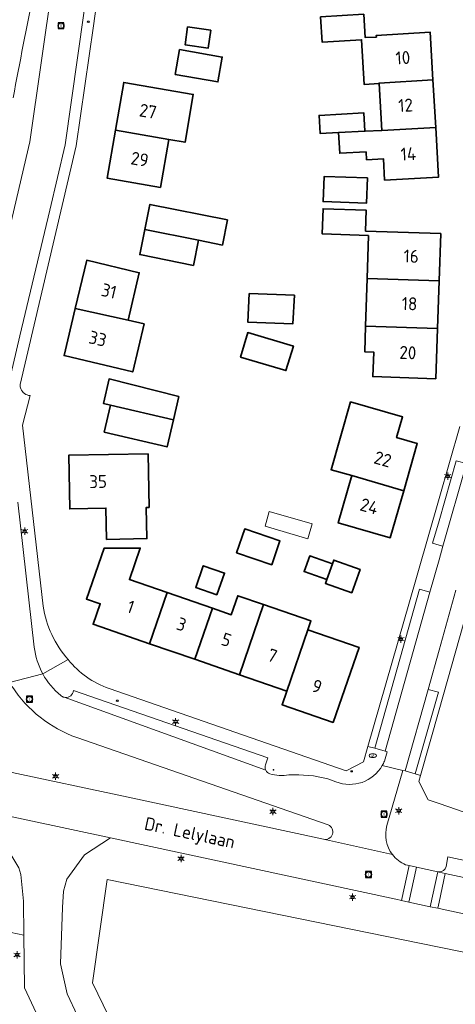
# Model space of a CAD drawing. Header units: metres. Extents: x 140853 to 145288, y 474558 to 480269.
# Tile 323 of 428: x 144942 to 145002, y 477914 to 478051. Entities that reach past the tile are written whole.
import ezdxf
from ezdxf.enums import TextEntityAlignment as Align
from ezdxf.lldxf.tags import DXFTag

# ---------------------------------------------------------------- set-up
doc = ezdxf.new("R2010")
doc.units = ezdxf.units.M
doc.header["$MEASUREMENT"] = 0
for name, color, linetype, lineweight in [('B-WE-GR-BEPLANTING_CULTUUR_BOSPLANTSOEN-G', 90, 'GR-PLANTSOEN', 18), ('B-WE-GR-GRAS_KRUIDENRIJK-G', 80, 'Continuous', 18), ('B-WE-KL-DATA_CAI-S', 90, 'KL-CAI-N', 18), ('B-WE-KL-ET_LS_OV_LICHTMAST-S', 190, 'Continuous', 18), ('B-WE-KL-WATER_BRANDLEIDING_PUT-S', 150, 'Continuous', 18), ('B-WE-KL-WATER_PUT-S', 170, 'Continuous', 18), ('B-WE-OG-BEBOUWING-G', 7, 'Continuous', 35), ('B-WE-OG-BEBOUWING_BIJGEBOUW-G', 7, 'Continuous', 18), ('B-WE-OG-BEBOUWING_HUISNUMMER-T18', 10, 'Continuous', 18), ('B-WE-OG-BEBOUWING_STRAATNAAM-T18', 10, 'Continuous', 18), ('B-WE-OG-TERREIN_ERF-G', 7, 'Continuous', 18), ('B-WE-RI-GWA_RIOOLPUT-S', 30, 'Continuous', 18), ('B-WE-VH-VERHARDING_ASFALT-G', 252, 'Continuous', 18), ('B-WE-VH-VERHARDING_BETONSTRAATSTEEN-G', 252, 'Continuous', 18), ('B-WE-VH-VERHARDING_TEGEL-G', 252, 'Continuous', 18), ('X-XX-XX-ALGEMEEN-S', 7, 'Continuous', 18)]:
    doc.layers.add(name, color=color, linetype=linetype, lineweight=lineweight)
doc.styles.add('NLCS-ISO', font='txt')
doc.styles.get("Standard").update_dxf_attribs({"font": 'arial.ttf'})
doc.linetypes.add('GR-PLANTSOEN', pattern='A,0,[179,NLCS.shx,S=2,R=0,X=0,Y=0],-4', length=4)
tags = doc.linetypes.add('KL-CAI-N', pattern='A,4,-1,[101,NLCS.shx,S=0.5,R=0,X=0,Y=0],-1,4,-1,["C",Standard,S=1,R=0,X=-0.25,Y=-0.5],-1.5', length=12.5).pattern_tags.tags
tags[18] = DXFTag(74, 10)

# ---------------------------------------------------------------- blocks, each defined once
blk = doc.blocks.new('SIE-WEG_AFVALBAK_TYPE_01')
for radius in [0.25, 0.156]:
    blk.add_circle((0, 0), radius)
blk = doc.blocks.new('SKL-DATA_TERREINKAST-SO')
for q in [(-0.2, 0.2), (0.2, 0.2)]:
    blk.add_line((0, -0.21), q)
at = {"flags": 128}
blk.add_lwpolyline([(0.63, 0.35), (-0.63, 0.35), (-0.63, -0.35), (0.63, -0.35)], close=True, dxfattribs=at)
at = {"style": 'NLCS-ISO'}
blk.add_attdef('TYPE', text='', height=0.35, dxfattribs=at).set_placement((-0.03, 0.69), align=Align.MIDDLE_CENTER)
blk = doc.blocks.new('B-SIE-WEG_LICHTMAST-SO')
at = {"ltscale": 0.1}
for p, q in [((-1.1, 0.63), (-2.19, 1.27)), ((0, 1.27), (0, 2.53)), ((1.1, 0.63), (2.19, 1.27)), ((-1.1, -0.63), (-2.19, -1.27)), ((0, -1.27), (0, -2.53)), ((1.1, -0.63), (2.19, -1.27))]:
    blk.add_line(p, q, dxfattribs=at)
at = {"flags": 128}
for points in [[(-1.16, 0.5), (1.16, 0.5)], [(-1.16, -0.5), (1.16, -0.5)]]:
    blk.add_lwpolyline(points, dxfattribs=at)
at = {"ltscale": 0.1}
blk.add_circle((0, 0), 1.27, dxfattribs=at)
at = {"style": 'NLCS-ISO'}
blk.add_attdef('TYPE', text='', height=1.8, dxfattribs=at).set_placement((0, 2.53), align=Align.BOTTOM_CENTER)
blk = doc.blocks.new('SRI-PUT_INSPECTIE-SO')
at = {"lineweight": -3, "flags": 128}
blk.add_lwpolyline([(-2, -2), (2, -2), (2, 2), (-2, 2)], close=True, dxfattribs=at)
at = {"lineweight": -3, "ltscale": 1.5}
blk.add_circle((0, 0), 2, dxfattribs=at)
at = {"ltscale": 0.1, "style": 'NLCS-ISO'}
blk.add_text('I', height=2.5, dxfattribs=at).set_placement((0, -0.01), align=Align.MIDDLE_CENTER)
blk = doc.blocks.new('SKL-WATERLEIDINGPUT-SO')
at = {"color": 0, "linetype": 'ByBlock', "lineweight": 18}
blk.add_ellipse((0, 0), major_axis=(2.5, 0), ratio=0.54, dxfattribs=at)
at = {"color": 0, "linetype": 'ByBlock', "lineweight": 18, "style": 'NLCS-ISO'}
blk.add_text('wl', height=1.8, dxfattribs=at).set_placement((0, 0), align=Align.MIDDLE_CENTER)
blk = doc.blocks.new('SIE-WEG_STRAATPOT_BRANDKRAAN-SO')
blk.add_ellipse((0, 0), major_axis=(-0.729, 0), ratio=0.685994)
at = {"style": 'NLCS-ISO'}
blk.add_text('BR', height=0.4, dxfattribs=at).set_placement((-0.3, -0.15))

msp = doc.modelspace()

# ---------------------------------------------------------------- linework, layer by layer
at = {"layer": 'B-WE-GR-BEPLANTING_CULTUUR_BOSPLANTSOEN-G', "ltscale": 0.2, "flags": 128}
msp.add_lwpolyline([(145000, 477922.458), (144953.888, 477931.834), (144951.868, 477917.506), (144958.501, 477903.824), (144974.14, 477903.771), (144973.673, 477912.45), (145000, 477912.374), (145036.543, 477912.268), (145036.863, 477914.011), (145020.074, 477918.376), (145000, 477922.458)], close=True, dxfattribs=at)
at = {"layer": 'B-WE-GR-GRAS_KRUIDENRIJK-G', "ltscale": 0.2, "flags": 128}
msp.add_lwpolyline([(144935.113, 478000), (144943.17, 478034.325), (144949.385, 478077.949), (144949.385, 478077.949, -0.0053286), (144949.726, 478081.893), (144949.726, 478081.893), (144949.971, 478085.256), (144948.68, 478085.32), (144947.971, 478079.04), (144947.971, 478079.04, -0.0049979), (144946.442, 478070.024), (144946.442, 478070.024, -0.0016842), (144943.735, 478055.133), (144943.735, 478055.133, 0.0064156), (144940.841, 478040.468)], format="xyb", dxfattribs=at)
for points in [[(144983.942, 477937.43, 0.907095), (144984.598, 477939.443), (144984.598, 477939.443), (144949.661, 477951.56), (144949.661, 477951.56, -0.1604799), (144940.684, 477958.635), (144940.684, 477958.635), (144938.864, 477957.572), (144937.009, 477949.596), (144937.209, 477947.446), (144937.556, 477947.362), (144939.838, 477946.877), (144956.815, 477943.277), (144983.942, 477937.43)], [(144929.124, 477914.988), (144930.376, 477918.834), (144931.921, 477921.973), (144935.013, 477926.755), (144937.001, 477925.201), (144942.323, 477924.097), (144942.261, 477928.832), (144941.916, 477932.542), (144941.639, 477933.441), (144938.088, 477939.231), (144937.665, 477938.782), (144937.665, 477938.782, -0.3443092), (144933.169, 477938.434), (144933.169, 477938.434), (144932.895, 477938.807), (144932.728, 477938.075), (144931.803, 477934.202), (144931.803, 477934.202, -0.0849143), (144928.858, 477926.418), (144928.858, 477926.418, 0.0762638), (144924.929, 477916.915), (144924.929, 477916.915), (144929.124, 477914.988)]]:
    msp.add_lwpolyline(points, format="xyb", close=True, dxfattribs=at)
for points in [[(145086.365, 477902.503), (145043.927, 477917.328), (145034.181, 477920.401), (145026.131, 477922.175), (145000, 477927.8), (144999.817, 477927.839), (144998.779, 477928.043), (144995.804, 477928.686), (144994.769, 477928.931), (144994.769, 477928.931), (144993.992, 477929.115), (144954.378, 477937.611), (144950.75, 477935.289), (144948.31, 477931.878), (144947.811, 477930.238), (144947.695, 477927.936), (144947.415, 477920.136), (144948.338, 477915.952), (144959.838, 477891.506)], [(144958.501, 477903.824), (144951.868, 477917.506), (144953.888, 477931.834), (145000, 477922.458), (145020.074, 477918.376), (145036.863, 477914.011)]]:
    msp.add_lwpolyline(points, dxfattribs=at)
msp.add_lwpolyline([(144942.323, 477924.097), (144937.001, 477925.201), (144935.013, 477926.755), (144931.921, 477921.973), (144930.376, 477918.834), (144929.124, 477914.988), (144932.926, 477913.242), (144936.1, 477913.82), (144936.872, 477909.371), (144941.484, 477900.24), (144947.075, 477893.65), (144947.942, 477893.5), (144949.252, 477895.17), (144952.434, 477895.357), (144942.419, 477916.795), (144942.323, 477924.097)], close=True, dxfattribs=at)
at = {"layer": 'B-WE-OG-BEBOUWING-G', "ltscale": 0.2, "flags": 128}
for points in [[(144999.156, 478042.949), (144998.775, 478049.562), (144991.278, 478049.13), (144991.291, 478048.901), (144989.744, 478048.812), (144989.546, 478052.064), (144983.547, 478051.698), (144983.761, 478048.194), (144989.229, 478048.528), (144989.587, 478042.308), (144991.663, 478042.435), (144991.66, 478042.496), (144999.156, 478042.949)], [(144965.073, 478050.296), (144964.718, 478047.829), (144967.935, 478047.366), (144968.29, 478049.833), (144965.073, 478050.296)], [(144963.965, 478047.153), (144963.355, 478043.697), (144969.274, 478042.652), (144969.884, 478046.109), (144963.965, 478047.153)], [(144962.446, 478034.66), (144962.449, 478034.675), (144964.715, 478034.284), (144965.863, 478040.936), (144956.205, 478042.602), (144955.055, 478035.935), (144962.446, 478034.66)], [(144999.537, 478036.338), (144999.156, 478042.949), (144991.66, 478042.496), (144991.663, 478042.435), (144992.038, 478035.93), (144999.537, 478036.338)], [(144986.045, 478035.626), (144989.697, 478035.811), (144989.55, 478038.363), (144983.331, 478038.005), (144983.475, 478035.495), (144986.045, 478035.626)], [(144992.436, 478029.017), (144999.933, 478029.448), (144999.537, 478036.338), (144992.038, 478035.93), (144989.697, 478035.811), (144986.045, 478035.626), (144986.21, 478032.757), (144989.862, 478032.942), (144989.925, 478031.85), (144992.265, 478031.985), (144992.436, 478029.017)], [(144955.055, 478035.935), (144953.905, 478029.268), (144961.296, 478027.993), (144962.446, 478034.66), (144955.055, 478035.935)], [(144990.043, 478029.319), (144984.048, 478029.527), (144983.892, 478026.03), (144989.922, 478025.821), (144990.043, 478029.319)], [(144959.127, 478022.151), (144966.579, 478020.656), (144969.911, 478019.988), (144970.611, 478023.482), (144959.825, 478025.638), (144959.127, 478022.151)], [(145000.015, 478015.025), (145000.242, 478021.581), (144989.789, 478021.944), (144989.888, 478024.822), (144983.892, 478025.03), (144983.771, 478021.532), (144990.187, 478021.309), (144989.996, 478015.349), (145000.015, 478015.025)], [(144966.579, 478020.656), (144959.127, 478022.151), (144958.429, 478018.663), (144965.881, 478017.165), (144966.579, 478020.656)], [(144956.791, 478009.558), (144958.351, 478016.156), (144951.052, 478017.881), (144949.467, 478011.175), (144956.791, 478009.558)], [(144989.783, 478008.712), (144999.785, 478008.394), (145000.015, 478015.025), (144989.996, 478015.349), (144989.783, 478008.712)], [(144973.604, 478013.278), (144973.434, 478009.299), (144979.673, 478009.032), (144979.896, 478013.009), (144973.604, 478013.278)], [(144956.791, 478009.558), (144949.467, 478011.175), (144947.921, 478004.632), (144957.458, 478002.378), (144959.03, 478009.029), (144956.791, 478009.558)], [(144972.417, 478004.415), (144978.729, 478002.546), (144979.77, 478005.954), (144973.428, 478007.831), (144972.417, 478004.415)], [(144989.783, 478008.712), (144989.67, 478005.176), (144990.917, 478005.129), (144990.798, 478001.724), (144999.543, 478001.421), (144999.785, 478008.394), (144989.783, 478008.712)], [(144954.355, 477997.768), (144963.096, 477995.702), (144963.848, 477998.95), (144954.156, 478001.406), (144953.38, 477997.99), (144954.355, 477997.768)], [(144995.091, 477985.865), (144996.974, 477992.414), (144994.101, 477993.24), (144994.93, 477996.123), (144987.703, 477998.202), (144984.994, 477988.783), (144987.878, 477987.954), (144995.091, 477985.865)], [(144954.355, 477997.768), (144953.502, 477994.014), (144962.228, 477991.951), (144963.096, 477995.702), (144954.355, 477997.768)], [(144959.586, 477990.988), (144948.568, 477990.782), (144948.707, 477983.343), (144953.726, 477983.437), (144953.808, 477979.098), (144959.417, 477979.203), (144959.336, 477983.532), (144959.726, 477983.54), (144959.586, 477990.988)], [(144995.091, 477985.865), (144987.878, 477987.954), (144985.99, 477981.391), (144993.208, 477979.315), (144995.091, 477985.865)], [(144971.87, 477977.235), (144976.759, 477975.575), (144977.9, 477978.888), (144972.997, 477980.553), (144971.87, 477977.235)], [(144959.782, 477964.598), (144962.231, 477971.701), (144956.982, 477973.511), (144958.488, 477977.884), (144953.488, 477977.891), (144951.014, 477970.802), (144952.924, 477970.144), (144951.943, 477967.298), (144959.782, 477964.598)], [(144984.399, 477973.503), (144985.178, 477975.685), (144982.028, 477976.809), (144981.25, 477974.626), (144984.399, 477973.503)], [(144985.178, 477975.685), (144984.399, 477973.503), (144984.212, 477972.978), (144987.867, 477971.675), (144989.025, 477974.925), (144985.371, 477976.228), (144985.178, 477975.685)], [(144969.15, 477971.393), (144970.196, 477974.417), (144967.242, 477975.44), (144966.195, 477972.416), (144969.15, 477971.393)], [(144966.065, 477962.434), (144968.509, 477969.537), (144962.231, 477971.701), (144959.782, 477964.598), (144966.065, 477962.434)], [(144968.509, 477969.537), (144966.065, 477962.434), (144972.257, 477960.301), (144975.614, 477970.04), (144972.031, 477971.274), (144971.122, 477968.637), (144968.509, 477969.537)], [(144975.614, 477970.04), (144972.257, 477960.301), (144978.847, 477958.031), (144981.783, 477966.548), (144982.204, 477967.769), (144975.614, 477970.04)], [(144978.847, 477958.031), (144978.187, 477956.132), (144985.277, 477953.668), (144988.895, 477964.077), (144981.783, 477966.548), (144978.847, 477958.031)]]:
    msp.add_lwpolyline(points, close=True, dxfattribs=at)
at = {"layer": 'B-WE-OG-BEBOUWING_BIJGEBOUW-G', "ltscale": 0.2, "flags": 128}
msp.add_lwpolyline([(144976.42, 477982.981), (144975.823, 477980.922), (144981.79, 477979.192), (144982.387, 477981.25), (144976.42, 477982.981)], close=True, dxfattribs=at)
at = {"layer": 'B-WE-OG-TERREIN_ERF-G', "ltscale": 0.2, "flags": 128}
msp.add_lwpolyline([(144955.798, 478077.869), (144952.008, 478050.436), (144949.596, 478033.793), (144941.812, 478000.603), (144941.812, 478000.603, 0.1063945), (144941.906, 478000), (144941.906, 478000, 0.296466), (144943.177, 477999.085), (144943.177, 477999.085), (144942.155, 477994.954), (144945.012, 477969.839), (144945.012, 477969.839, 0.1478838), (144948.484, 477962.399), (144948.484, 477962.399, 0.1425461), (144954.155, 477958.383), (144954.155, 477958.383), (144987.099, 477946.935), (144989.498, 477948.17), (144990.119, 477950.337), (144996.758, 477973.483), (144997.03, 477974.432), (145000, 477984.785), (145002.862, 477994.772)], format="xyb", dxfattribs=at)
for points in [[(144989.546, 478052.064), (144989.744, 478048.812), (144991.291, 478048.901), (144991.278, 478049.13), (144998.775, 478049.562), (144999.156, 478042.949), (144999.537, 478036.338), (144999.537, 478036.338), (144999.933, 478029.448), (144992.436, 478029.017), (144992.265, 478031.985), (144989.925, 478031.85), (144989.862, 478032.942), (144986.21, 478032.757), (144986.045, 478035.626), (144983.475, 478035.495), (144983.331, 478038.005), (144989.55, 478038.363), (144989.697, 478035.811), (144992.038, 478035.93), (144991.663, 478042.435), (144989.587, 478042.308), (144989.229, 478048.528), (144983.761, 478048.194), (144983.547, 478051.698)], [(145011.516, 477996.092), (145000, 477955.429), (144997.411, 477946.293), (144997.178, 477945.471), (144998.485, 477942.922), (145000, 477942.396), (145033.833, 477930.669)]]:
    msp.add_lwpolyline(points, dxfattribs=at)
for points in [[(144965.073, 478050.296), (144968.29, 478049.833), (144967.935, 478047.366), (144964.718, 478047.829), (144965.073, 478050.296)], [(144963.965, 478047.153), (144969.884, 478046.109), (144969.274, 478042.652), (144963.355, 478043.697), (144963.965, 478047.153)], [(144955.055, 478035.935), (144956.205, 478042.602), (144965.863, 478040.936), (144964.715, 478034.284), (144962.449, 478034.675), (144962.446, 478034.66), (144961.296, 478027.993), (144953.905, 478029.268), (144955.055, 478035.935)], [(144990.043, 478029.319), (144989.922, 478025.821), (144983.892, 478026.03), (144984.048, 478029.527), (144990.043, 478029.319)], [(144959.127, 478022.151), (144959.825, 478025.638), (144970.611, 478023.482), (144969.911, 478019.988), (144966.579, 478020.656), (144965.881, 478017.165), (144958.429, 478018.663), (144959.127, 478022.151)], [(144999.785, 478008.394), (144999.543, 478001.421), (144990.798, 478001.724), (144990.917, 478005.129), (144989.67, 478005.176), (144989.783, 478008.712), (144989.996, 478015.349), (144990.187, 478021.309), (144983.771, 478021.532), (144983.892, 478025.03), (144989.888, 478024.822), (144989.789, 478021.944), (145000.242, 478021.581), (145000.015, 478015.025), (144999.785, 478008.394)], [(144949.467, 478011.175), (144951.052, 478017.881), (144958.351, 478016.156), (144956.791, 478009.558), (144959.03, 478009.029), (144957.458, 478002.378), (144947.921, 478004.632), (144949.467, 478011.175)], [(144973.604, 478013.278), (144979.896, 478013.009), (144979.673, 478009.032), (144973.434, 478009.299), (144973.604, 478013.278)], [(144972.417, 478004.415), (144973.428, 478007.831), (144979.77, 478005.954), (144978.729, 478002.546), (144972.417, 478004.415)], [(144963.096, 477995.702), (144962.228, 477991.951), (144953.502, 477994.014), (144954.355, 477997.768), (144953.38, 477997.99), (144954.156, 478001.406), (144963.848, 477998.95), (144963.096, 477995.702)], [(144987.878, 477987.954), (144984.994, 477988.783), (144987.703, 477998.202), (144994.93, 477996.123), (144994.101, 477993.24), (144996.974, 477992.414), (144995.091, 477985.865), (144993.208, 477979.315), (144985.99, 477981.391), (144987.878, 477987.954)], [(144959.586, 477990.988), (144959.726, 477983.54), (144959.336, 477983.532), (144959.417, 477979.203), (144953.808, 477979.098), (144953.726, 477983.437), (144948.707, 477983.343), (144948.568, 477990.782), (144959.586, 477990.988)], [(144971.87, 477977.235), (144972.997, 477980.553), (144977.9, 477978.888), (144976.759, 477975.575), (144971.87, 477977.235)], [(144975.614, 477970.04), (144982.204, 477967.769), (144981.783, 477966.548), (144988.895, 477964.077), (144985.277, 477953.668), (144978.187, 477956.132), (144978.847, 477958.031), (144972.257, 477960.301), (144966.065, 477962.434), (144959.782, 477964.598), (144951.943, 477967.298), (144952.924, 477970.144), (144951.014, 477970.802), (144953.488, 477977.891), (144958.488, 477977.884), (144956.982, 477973.511), (144962.231, 477971.701), (144968.509, 477969.537), (144971.122, 477968.637), (144972.031, 477971.274), (144975.614, 477970.04)], [(144985.371, 477976.228), (144989.025, 477974.925), (144987.867, 477971.675), (144984.212, 477972.978), (144984.399, 477973.503), (144981.25, 477974.626), (144982.028, 477976.809), (144985.178, 477975.685), (144985.371, 477976.228)], [(144970.196, 477974.417), (144969.15, 477971.393), (144966.195, 477972.416), (144967.242, 477975.44), (144970.196, 477974.417)]]:
    msp.add_lwpolyline(points, close=True, dxfattribs=at)
at = {"layer": 'B-WE-VH-VERHARDING_ASFALT-G', "ltscale": 0.2, "flags": 128}
msp.add_lwpolyline([(144940.841, 478040.468, -0.0064156), (144943.735, 478055.133)], format="xyb", dxfattribs=at)
at = {"layer": 'B-WE-VH-VERHARDING_BETONSTRAATSTEEN-G', "ltscale": 0.2, "flags": 128}
for points in [[(144940.05, 478000), (144941.76, 478007.396), (144945.923, 478024.821), (144948.044, 478033.919), (144954.125, 478076.766), (144954.282, 478078.502), (144956.022, 478102.469), (144955.585, 478114.99), (144951.286, 478115.025), (144951.57, 478109.134), (144951.57, 478109.134, -0.0257827), (144951.58, 478107.117), (144951.58, 478107.117), (144950.958, 478098.611), (144949.971, 478085.256), (144949.726, 478081.893), (144949.726, 478081.893, 0.0053286), (144949.385, 478077.949), (144949.385, 478077.949), (144943.17, 478034.325), (144935.113, 478000)], [(144941.477, 477984.282), (144943.764, 477964.137), (144943.764, 477964.137, 0.0961753), (144944.959, 477960.404), (144944.959, 477960.404), (144948.484, 477962.399), (144948.484, 477962.399, -0.1478838), (144945.012, 477969.839), (144945.012, 477969.839), (144942.155, 477994.954), (144943.177, 477999.085), (144943.177, 477999.085, -0.296466), (144941.906, 478000), (144941.906, 478000, -0.1063945), (144941.812, 478000.603), (144941.812, 478000.603), (144949.596, 478033.793), (144952.008, 478050.436), (144955.798, 478077.869)], [(145003.79, 477989.633), (145000.538, 477978.162), (145000, 477976.265), (144998.729, 477971.785), (144992.491, 477949.677), (144992.773, 477949.583), (144992.406, 477948.291), (144992.406, 477948.291, -0.0320794), (144992.108, 477947.676), (144992.108, 477947.676), (144994.962, 477947.008), (144995.269, 477946.917), (144998.473, 477958.262), (145000, 477963.718), (145002.346, 477972.044)], [(144940.313, 477959.219), (144944.959, 477960.404), (144944.959, 477960.404, -0.0961753), (144943.764, 477964.137), (144943.764, 477964.137), (144941.477, 477984.282)], [(144940.684, 477958.635, 0.1604799), (144949.661, 477951.56), (144949.661, 477951.56), (144984.598, 477939.443), (144984.598, 477939.443, -0.907095), (144983.942, 477937.43), (144983.942, 477937.43), (144993.535, 477935.303), (144993.535, 477935.303, -0.2404266), (144992.764, 477939.358), (144992.764, 477939.358), (144994.962, 477947.008), (144992.108, 477947.676), (144992.108, 477947.676, -0.3750647), (144985.658, 477945.427), (144985.658, 477945.427), (144984.554, 477945.834), (144984.554, 477945.834, 0.0745177), (144979.132, 477946.366), (144979.132, 477946.366, -0.1131605), (144976.481, 477946.518), (144976.481, 477946.518, -0.2036976), (144975.92, 477947.032), (144975.92, 477947.032), (144947.92, 477957.162), (144947.92, 477957.162, -0.1200716), (144947.463, 477957.389), (144947.463, 477957.389, -0.0962103), (144944.959, 477960.404), (144944.959, 477960.404), (144940.313, 477959.219)]]:
    msp.add_lwpolyline(points, format="xyb", dxfattribs=at)
for points in [[(144954.125, 478076.766), (144948.044, 478033.919), (144945.923, 478024.821), (144941.76, 478007.396), (144940.05, 478000)], [(145002.346, 477972.044), (145000, 477963.718), (144998.473, 477958.262), (144999.9, 477957.876), (144996.677, 477946.501), (144997.411, 477946.293), (145000, 477955.429), (145011.516, 477996.092)], [(145002.862, 477994.772), (145000, 477984.785), (144997.03, 477974.432), (144996.758, 477973.483), (144990.119, 477950.337), (144991.06, 477950.067), (144997.305, 477972.187), (144998.729, 477971.785), (145000, 477976.265), (145000.538, 477978.162), (145000, 477978.309), (144999.108, 477978.553), (145000, 477981.697), (145002.366, 477990.036)]]:
    msp.add_lwpolyline(points, dxfattribs=at)
for points in [[(145003.79, 477989.633), (145002.366, 477990.036), (145000, 477981.697), (144999.108, 477978.553), (145000, 477978.309), (145000.538, 477978.162), (145003.79, 477989.633)], [(144991.06, 477950.067), (144992.491, 477949.677), (144998.729, 477971.785), (144997.305, 477972.187), (144991.06, 477950.067)], [(144995.269, 477946.917), (144996.677, 477946.501), (144999.9, 477957.876), (144998.473, 477958.262), (144995.269, 477946.917)], [(144942.323, 477924.097), (144942.419, 477916.795), (144952.434, 477895.357), (144954.548, 477890.832), (144954.369, 477890.019), (144960.196, 477889.048), (144960.204, 477889.566), (144959.838, 477891.506), (144948.338, 477915.952), (144947.415, 477920.136), (144947.695, 477927.936), (144947.811, 477930.238), (144948.31, 477931.878), (144950.75, 477935.289), (144954.378, 477937.611), (144936.777, 477941.368), (144938.088, 477939.231), (144941.639, 477933.441), (144941.916, 477932.542), (144942.261, 477928.832), (144942.323, 477924.097)], [(144995.804, 477928.686), (144996.878, 477933.55), (144995.835, 477933.775), (144994.769, 477928.931), (144995.804, 477928.686)], [(144996.878, 477933.55), (144995.804, 477928.686), (144998.779, 477928.043), (144999.817, 477932.915), (144996.878, 477933.55)], [(145000.844, 477932.696), (145000, 477932.876), (144999.921, 477932.893), (144999.817, 477932.915), (144998.779, 477928.043), (144999.817, 477927.839), (145000, 477928.704), (145000.844, 477932.696)]]:
    msp.add_lwpolyline(points, close=True, dxfattribs=at)
for points in [[(144992.108, 477947.676, 0.0320794), (144992.406, 477948.291), (144992.406, 477948.291), (144992.773, 477949.583), (144992.491, 477949.677), (144991.06, 477950.067), (144990.119, 477950.337), (144989.498, 477948.17), (144987.099, 477946.935), (144954.155, 477958.383), (144954.155, 477958.383, -0.1425461), (144948.484, 477962.399), (144948.484, 477962.399), (144944.959, 477960.404), (144944.959, 477960.404, 0.0962103), (144947.463, 477957.389), (144947.463, 477957.389, 0.1200716), (144947.92, 477957.162), (144947.92, 477957.162, 0.3816344), (144949.157, 477957.856), (144949.157, 477957.856), (144949.238, 477958.079), (144976.211, 477948.725), (144975.901, 477947.793), (144975.901, 477947.793, 0.2036511), (144975.92, 477947.032), (144975.92, 477947.032, 0.2036976), (144976.481, 477946.518), (144976.481, 477946.518, 0.1131605), (144979.132, 477946.366), (144979.132, 477946.366, -0.0745177), (144984.554, 477945.834), (144984.554, 477945.834), (144985.658, 477945.427), (144985.658, 477945.427, 0.3750647), (144992.108, 477947.676)], [(144975.92, 477947.032, -0.2036511), (144975.901, 477947.793), (144975.901, 477947.793), (144976.211, 477948.725), (144949.238, 477958.079), (144949.157, 477957.856), (144949.157, 477957.856, -0.3816344), (144947.92, 477957.162), (144947.92, 477957.162), (144975.92, 477947.032)], [(144954.378, 477937.611), (144993.992, 477929.115), (144994.769, 477928.931), (144995.835, 477933.775), (144995.621, 477933.82), (144995.356, 477933.902), (144995.356, 477933.902, -0.1291033), (144993.535, 477935.303), (144993.535, 477935.303), (144983.942, 477937.43), (144956.815, 477943.277), (144939.838, 477946.877), (144937.556, 477947.362), (144936.244, 477941.476), (144936.777, 477941.368), (144954.378, 477937.611)], [(145028.773, 477927.723), (145029.034, 477928.99), (145001.235, 477934.988), (145000.965, 477933.665), (145000.965, 477933.665, -0.3736268), (145000, 477932.89), (145000, 477932.89), (144999.921, 477932.893), (145000, 477932.876), (145000.844, 477932.696), (145029.525, 477926.52), (145029.525, 477926.52, -0.4107143), (145028.773, 477927.723)], [(145032.6, 477925.874), (145029.525, 477926.52), (145000.844, 477932.696), (145000, 477928.704), (144999.817, 477927.839), (145000, 477927.8), (145026.131, 477922.175), (145034.181, 477920.401), (145035.671, 477926.375), (145035.671, 477926.375, -0.1572883), (145032.6, 477925.874)]]:
    msp.add_lwpolyline(points, format="xyb", close=True, dxfattribs=at)
at = {"layer": 'B-WE-VH-VERHARDING_TEGEL-G', "ltscale": 0.2, "flags": 128}
msp.add_lwpolyline([(145033.833, 477930.669), (145000, 477942.396), (144998.485, 477942.922), (144997.178, 477945.471), (144997.411, 477946.293), (144996.677, 477946.501), (144995.269, 477946.917), (144994.962, 477947.008), (144992.764, 477939.358), (144992.764, 477939.358, 0.2404266), (144993.535, 477935.303), (144993.535, 477935.303, 0.1291033), (144995.356, 477933.902), (144995.356, 477933.902), (144995.621, 477933.82), (144995.835, 477933.775), (144996.878, 477933.55), (144999.817, 477932.915), (144999.921, 477932.893), (145000, 477932.89), (145000, 477932.89, 0.3736268), (145000.965, 477933.665), (145000.965, 477933.665), (145001.235, 477934.988), (145029.034, 477928.99)], format="xyb", dxfattribs=at)

# ---------------------------------------------------------------- block references
at = {"layer": 'B-WE-KL-DATA_CAI-S', "xscale": 0.2, "yscale": 0.2, "zscale": 0.2}
msp.add_blockref('SKL-DATA_TERREINKAST-SO', (144987.859, 477946.872), dxfattribs=at)
at = {"layer": 'B-WE-KL-ET_LS_OV_LICHTMAST-S', "xscale": 0.2, "yscale": 0.2, "zscale": 0.2}
for p in [(145001.208, 477987.882), (144942.44, 477980.238), (144994.699, 477965.234), (144963.409, 477953.767), (144946.731, 477946.186), (144994.403, 477941.386), (144976.923, 477941.279), (144964.16, 477934.744), (144987.982, 477929.387), (144941.391, 477921.371)]:
    msp.add_blockref('B-SIE-WEG_LICHTMAST-SO', p, dxfattribs=at)
at = {"layer": 'B-WE-KL-WATER_BRANDLEIDING_PUT-S', "xscale": 0.2, "yscale": 0.2, "zscale": 0.2}
for p in [(144951.284, 478051.026), (144955.313, 477956.681)]:
    msp.add_blockref('SIE-WEG_STRAATPOT_BRANDKRAAN-SO', p, dxfattribs=at)
at = {"layer": 'B-WE-KL-WATER_PUT-S', "xscale": 0.2, "yscale": 0.2, "zscale": 0.2}
msp.add_blockref('SKL-WATERLEIDINGPUT-SO', (144990.788, 477949.047), dxfattribs=at)
at = {"layer": 'B-WE-RI-GWA_RIOOLPUT-S', "xscale": 0.2, "yscale": 0.2, "zscale": 0.2}
for p in [(144947.485, 478050.464), (144943.108, 477956.893), (144992.357, 477940.919), (144990.192, 477932.542)]:
    msp.add_blockref('SRI-PUT_INSPECTIE-SO', p, dxfattribs=at)
at = {"layer": 'X-XX-XX-ALGEMEEN-S', "xscale": 0.2, "yscale": 0.2, "zscale": 0.2}
msp.add_blockref('SIE-WEG_AFVALBAK_TYPE_01', (144976.992, 477947.085), dxfattribs=at)

# ---------------------------------------------------------------- texts
at = {"layer": 'B-WE-OG-BEBOUWING_HUISNUMMER-T18', "style": 'NLCS-ISO'}
for s, rotation, p in [('10', 3.3, (144994.972, 478046.026)), ('12', 3.3, (144995.353, 478039.414)), ('27', 350.2, (144959.572, 478038.589)), ('14', 3.3, (144995.742, 478032.663)), ('29', 350.2, (144958.422, 478031.922)), ('16', 358, (144996.131, 478018.446)), ('31', 346.7, (144954.152, 478013.608)), ('18', 358, (144995.902, 478011.844)), ('33', 346.7, (144952.587, 478006.984)), ('20', 358, (144995.666, 478005.046)), ('22', 344, (144992.188, 477990.245)), ('35', 1.1, (144952.637, 477987.137)), ('24', 344, (144990.305, 477983.695)), ('1', 341, (144957.165, 477969.73)), ('3', 341, (144964.226, 477967.298)), ('5', 341, (144970.464, 477965.149)), ('7', 341, (144976.854, 477962.948)), ('9', 340.9, (144983.046, 477958.678))]:
    msp.add_text(s, height=1.8, rotation=rotation, dxfattribs=at).set_placement(p, align=Align.MIDDLE_CENTER)
at = {"layer": 'B-WE-OG-BEBOUWING_STRAATNAAM-T18', "style": 'NLCS-ISO'}
msp.add_text('Dr. Lelylaan', height=1.8, rotation=347.9, dxfattribs=at).set_placement((144965.379, 477938.341), align=Align.MIDDLE_CENTER)

doc.saveas('drawing.dxf')
